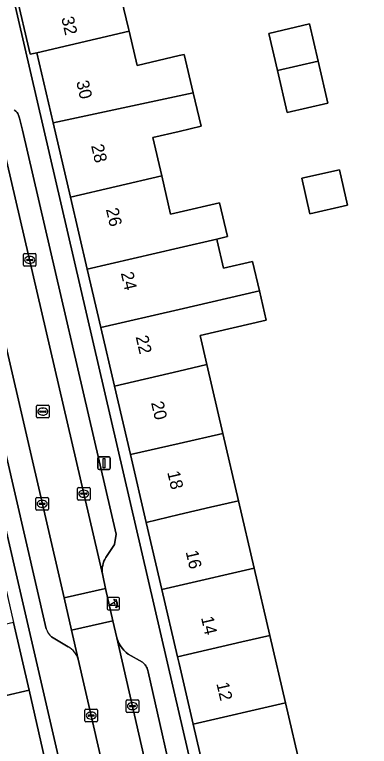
# Model space of a CAD drawing. Extents: x 160856 to 161310, y 384024 to 384878.
# Drawn here: x 160986.9 to 161015.1, y 384760.4 to 384818.7 of the extents above; entities that cross this region are included whole.
import ezdxf

# ---------------------------------------------------------------- set-up
doc = ezdxf.new("R2010")
doc.units = 0
for name, color, linetype in [('IMGEO_Erf', 7, 'Continuous'), ('IMGEO_Kolk', 7, 'Continuous'), ('IMGEO_Lichtmast', 7, 'Continuous'), ('IMGEO_Pand', 7, 'Continuous'), ('IMGEO_Pand_nummerreeks', 7, 'Continuous'), ('IMGEO_Parkeervlak_open', 7, 'Continuous'), ('IMGEO_Poller', 7, 'Continuous'), ('IMGEO_Rijbaan_lokaal_open', 7, 'Continuous'), ('IMGEO_Rioolput', 7, 'Continuous'), ('IMGEO_Voetpad_open', 7, 'Continuous')]:
    doc.layers.add(name, color=color, linetype=linetype)

msp = doc.modelspace()

# ---------------------------------------------------------------- linework, layer by layer
at = {"layer": 'IMGEO_Erf'}
for points in [[(160983.732, 384833.149), (161000, 384763.026), (161003.022, 384750), (161006.532, 384735.055), (161007.387, 384735.256), (161006.112, 384740.734), (161004.865, 384746.094), (161003.956, 384750), (161003.617, 384751.456), (161002.37, 384756.816), (161001.122, 384762.177), (161000, 384766.997), (160999.874, 384767.539), (160998.626, 384772.9), (160997.384, 384778.235), (160996.122, 384783.661), (160994.856, 384789.098), (160993.774, 384793.749), (160992.689, 384798.41), (160991.353, 384804.148), (160989.977, 384810.064), (160988.679, 384815.639), (160988.146, 384815.515), (160987.005, 384820.42)], [(160995.421, 384819.909), (160995.962, 384817.57), (160996.014, 384817.345), (160996.645, 384814.632), (161000, 384815.413), (161000.403, 384815.507), (161001.117, 384812.438), (161001.735, 384809.782), (161000, 384809.378), (160997.897, 384808.889), (160998.608, 384805.836), (160999.318, 384802.784), (161000, 384802.943), (161003.205, 384803.689), (161003.83, 384801.002), (161002.99, 384800.807), (161003.024, 384800.659), (161003.53, 384798.486), (161005.842, 384799.024), (161006.385, 384796.689), (161006.931, 384794.344), (161001.66, 384793.118), (161002.198, 384790.806), (161003.474, 384785.328), (161004.722, 384779.967), (161005.971, 384774.607), (161007.219, 384769.247), (161008.467, 384763.886), (161009.716, 384758.526)]]:
    msp.add_lwpolyline(points, dxfattribs=at)
for points in [[(161008.581, 384810.872), (161007.81, 384814.211), (161007.125, 384817.178), (161010.379, 384817.93), (161011.063, 384814.968), (161011.835, 384811.624)], [(161010.387, 384802.823), (161009.745, 384805.641), (161012.741, 384806.324), (161013.383, 384803.505)], [(160980.906, 384800.6), (160979.887, 384800.364), (160980.952, 384795.728), (160981.994, 384791.21), (160983.061, 384786.576), (160984.327, 384781.065), (160985.57, 384775.673), (160986.809, 384770.279), (160988.052, 384764.888), (160989.292, 384759.493), (160990.535, 384754.101), (160991.479, 384750), (160991.775, 384748.707), (160993.018, 384743.315), (160994.258, 384737.921), (160995.527, 384732.415), (160996.604, 384732.664), (160996.597, 384732.705), (160992.6, 384750)]]:
    msp.add_lwpolyline(points, close=True, dxfattribs=at)
at = {"layer": 'IMGEO_Kolk'}
for p, q in [((160987.604, 384798.716), (160987.604, 384799.568)), ((160987.679, 384799.642), (160988.531, 384799.642)), ((160987.863, 384799.136), (160987.863, 384799.148)), ((160987.906, 384799.185), (160988.304, 384799.185)), ((160988.092, 384799.422), (160988.117, 384799.422)), ((160988.347, 384799.148), (160988.347, 384799.136)), ((160988.605, 384799.568), (160988.605, 384798.716)), ((160988.531, 384798.642), (160987.679, 384798.642)), ((160988.301, 384799.099), (160987.903, 384799.099)), ((160988.115, 384798.862), (160988.09, 384798.862)), ((160991.906, 384780.099), (160991.906, 384780.951)), ((160991.981, 384781.025), (160992.833, 384781.025)), ((160992.165, 384780.519), (160992.165, 384780.531)), ((160992.603, 384780.482), (160992.205, 384780.482)), ((160992.208, 384780.568), (160992.606, 384780.568)), ((160992.394, 384780.805), (160992.419, 384780.805)), ((160992.649, 384780.531), (160992.649, 384780.519)), ((160992.907, 384780.951), (160992.907, 384780.099)), ((160988.595, 384779.293), (160988.595, 384780.145)), ((160988.67, 384780.219), (160989.522, 384780.219)), ((160989.083, 384779.999), (160989.108, 384779.999)), ((160989.596, 384780.145), (160989.596, 384779.293)), ((160992.833, 384780.025), (160991.981, 384780.025)), ((160992.417, 384780.245), (160992.392, 384780.245)), ((160988.854, 384779.713), (160988.854, 384779.725)), ((160989.292, 384779.676), (160988.894, 384779.676)), ((160988.897, 384779.762), (160989.295, 384779.762)), ((160989.106, 384779.439), (160989.081, 384779.439)), ((160989.338, 384779.725), (160989.338, 384779.713)), ((160989.522, 384779.219), (160988.67, 384779.219)), ((160995.776, 384763.188), (160995.776, 384764.04)), ((160995.851, 384764.114), (160996.703, 384764.114)), ((160996.035, 384763.608), (160996.035, 384763.62)), ((160996.078, 384763.657), (160996.476, 384763.657)), ((160996.264, 384763.894), (160996.289, 384763.894)), ((160996.519, 384763.62), (160996.519, 384763.608)), ((160996.777, 384764.04), (160996.777, 384763.188)), ((160992.502, 384762.44), (160992.502, 384763.292)), ((160992.577, 384763.366), (160993.429, 384763.366)), ((160992.99, 384763.146), (160993.015, 384763.146)), ((160993.503, 384763.292), (160993.503, 384762.44)), ((160996.703, 384763.114), (160995.851, 384763.114)), ((160996.473, 384763.571), (160996.075, 384763.571)), ((160996.287, 384763.334), (160996.262, 384763.334)), ((160992.761, 384762.86), (160992.761, 384762.872)), ((160993.199, 384762.823), (160992.801, 384762.823)), ((160992.804, 384762.909), (160993.202, 384762.909)), ((160993.013, 384762.586), (160992.988, 384762.586)), ((160993.245, 384762.872), (160993.245, 384762.86)), ((160993.429, 384762.366), (160992.577, 384762.366))]:
    msp.add_line(p, q, dxfattribs=at)
for points in [[(160987.604, 384798.716), (160987.604, 384799.568)], [(160987.679, 384799.642), (160988.531, 384799.642)], [(160988.605, 384799.568), (160988.605, 384798.716)], [(160988.531, 384798.642), (160987.679, 384798.642)], [(160991.906, 384780.099), (160991.906, 384780.951)], [(160991.981, 384781.025), (160992.833, 384781.025)], [(160992.907, 384780.951), (160992.907, 384780.099)], [(160988.595, 384779.293), (160988.595, 384780.145)], [(160988.67, 384780.219), (160989.522, 384780.219)], [(160989.596, 384780.145), (160989.596, 384779.293)], [(160992.833, 384780.025), (160991.981, 384780.025)], [(160989.522, 384779.219), (160988.67, 384779.219)], [(160995.776, 384763.188), (160995.776, 384764.04)], [(160995.851, 384764.114), (160996.703, 384764.114)], [(160996.777, 384764.04), (160996.777, 384763.188)], [(160992.502, 384762.44), (160992.502, 384763.292)], [(160992.577, 384763.366), (160993.429, 384763.366)], [(160993.503, 384763.292), (160993.503, 384762.44)], [(160996.703, 384763.114), (160995.851, 384763.114)], [(160993.429, 384762.366), (160992.577, 384762.366)]]:
    msp.add_lwpolyline(points, dxfattribs=at)
for centre, radius, start, end in [((160987.681, 384799.566), 0.0765, 91.55205, 178.44795), ((160987.681, 384799.566), 0.0765, 91.55205, 178.44795), ((160987.903, 384799.145), 0.0403, 85.87752, 175.75265), ((160987.9, 384799.135), 0.0366, 178.93798, 274.71019), ((160988.304, 384799.142), 0.043, 264.86636, 352.45326), ((160988.308, 384799.147), 0.0386, 1.73085, 96.63898), ((160988.529, 384799.566), 0.0765, 1.55205, 88.44795), ((160988.529, 384799.566), 0.0765, 1.55205, 88.44795), ((160987.681, 384798.718), 0.0765, 181.55205, 268.44795), ((160987.681, 384798.718), 0.0765, 181.55205, 268.44795), ((160988.529, 384798.718), 0.0765, 271.55205, 358.44795), ((160988.529, 384798.718), 0.0765, 271.55205, 358.44795), ((160991.983, 384780.949), 0.0765, 91.55205, 178.44795), ((160991.983, 384780.949), 0.0765, 91.55205, 178.44795), ((160992.205, 384780.528), 0.0403, 85.87752, 175.75265), ((160992.202, 384780.518), 0.0366, 178.93798, 274.71019), ((160992.606, 384780.525), 0.043, 264.86636, 352.45326), ((160992.61, 384780.53), 0.0386, 1.73085, 96.63898), ((160992.831, 384780.949), 0.0765, 1.55205, 88.44795), ((160992.831, 384780.949), 0.0765, 1.55205, 88.44795), ((160988.672, 384780.143), 0.0765, 91.55205, 178.44795), ((160988.672, 384780.143), 0.0765, 91.55205, 178.44795), ((160989.52, 384780.143), 0.0765, 1.55205, 88.44795), ((160989.52, 384780.143), 0.0765, 1.55205, 88.44795), ((160991.983, 384780.101), 0.0765, 181.55205, 268.44795), ((160991.983, 384780.101), 0.0765, 181.55205, 268.44795), ((160992.831, 384780.101), 0.0765, 271.55205, 358.44795), ((160992.831, 384780.101), 0.0765, 271.55205, 358.44795), ((160988.894, 384779.722), 0.0403, 85.87752, 175.75265), ((160988.891, 384779.712), 0.0366, 178.93798, 274.71019), ((160989.295, 384779.719), 0.043, 264.86636, 352.45326), ((160989.299, 384779.724), 0.0386, 1.73085, 96.63898), ((160988.672, 384779.295), 0.0765, 181.55205, 268.44795), ((160988.672, 384779.295), 0.0765, 181.55205, 268.44795), ((160989.52, 384779.295), 0.0765, 271.55205, 358.44795), ((160989.52, 384779.295), 0.0765, 271.55205, 358.44795), ((160995.853, 384764.038), 0.0765, 91.55205, 178.44795), ((160995.853, 384764.038), 0.0765, 91.55205, 178.44795), ((160996.075, 384763.617), 0.0403, 85.87752, 175.75265), ((160996.072, 384763.607), 0.0366, 178.93798, 274.71019), ((160996.476, 384763.614), 0.043, 264.86636, 352.45326), ((160996.48, 384763.619), 0.0386, 1.73085, 96.63898), ((160996.701, 384764.038), 0.0765, 1.55205, 88.44795), ((160996.701, 384764.038), 0.0765, 1.55205, 88.44795), ((160992.579, 384763.29), 0.0765, 91.55205, 178.44795), ((160992.579, 384763.29), 0.0765, 91.55205, 178.44795), ((160993.427, 384763.29), 0.0765, 1.55205, 88.44795), ((160993.427, 384763.29), 0.0765, 1.55205, 88.44795), ((160995.853, 384763.19), 0.0765, 181.55205, 268.44795), ((160995.853, 384763.19), 0.0765, 181.55205, 268.44795), ((160996.701, 384763.19), 0.0765, 271.55205, 358.44795), ((160996.701, 384763.19), 0.0765, 271.55205, 358.44795), ((160992.579, 384762.442), 0.0765, 181.55205, 268.44795), ((160992.579, 384762.442), 0.0765, 181.55205, 268.44795), ((160992.801, 384762.869), 0.0403, 85.87752, 175.75265), ((160992.798, 384762.859), 0.0366, 178.93798, 274.71019), ((160993.202, 384762.866), 0.043, 264.86636, 352.45326), ((160993.206, 384762.871), 0.0386, 1.73085, 96.63898), ((160993.427, 384762.442), 0.0765, 271.55205, 358.44795), ((160993.427, 384762.442), 0.0765, 271.55205, 358.44795)]:
    msp.add_arc(centre, radius, start, end, dxfattribs=at)
for centre, major_axis, ratio, start_param, end_param in [((160988.091, 384799.142), (-0.387, 0.002), 0.722429, 4.712389, 7.853982), ((160988.116, 384799.142), (-0.39, 0.002), 0.717154, 1.570796, 4.712389), ((160992.393, 384780.525), (-0.387, 0.002), 0.722429, 4.712389, 7.853982), ((160992.418, 384780.525), (-0.39, 0.002), 0.717154, 1.570796, 4.712389), ((160989.082, 384779.719), (-0.387, 0.002), 0.722429, 4.712389, 7.853982), ((160989.107, 384779.719), (-0.39, 0.002), 0.717154, 1.570796, 4.712389), ((160996.263, 384763.614), (-0.387, 0.002), 0.722429, 4.712389, 7.853982), ((160996.288, 384763.614), (-0.39, 0.002), 0.717154, 1.570796, 4.712389), ((160992.989, 384762.866), (-0.387, 0.002), 0.722429, 4.712389, 7.853982), ((160993.014, 384762.866), (-0.39, 0.002), 0.717154, 1.570796, 4.712389)]:
    msp.add_ellipse(centre, major_axis=major_axis, ratio=ratio, start_param=start_param, end_param=end_param, dxfattribs=at)
at = {"layer": 'IMGEO_Lichtmast'}
for p, q in [((160993.625, 384783.46), (160994.415, 384783.46)), ((160994.415, 384783.46), (160993.625, 384783.46)), ((160993.525, 384782.56), (160993.525, 384783.36)), ((160993.525, 384783.36), (160993.525, 384782.56)), ((160994.515, 384783.36), (160994.515, 384782.56)), ((160994.515, 384782.56), (160994.515, 384783.36)), ((160994.415, 384782.46), (160993.625, 384782.46)), ((160993.625, 384782.46), (160994.415, 384782.46))]:
    msp.add_line(p, q, dxfattribs=at)
msp.add_lwpolyline([(160993.945, 384783.335), (160994.095, 384783.335), (160994.095, 384782.585), (160993.945, 384782.585), (160993.945, 384783.335)], dxfattribs=at)
for centre, start, end in [((160993.625, 384783.36), 90, 180), ((160993.625, 384783.36), 90, 180), ((160994.415, 384783.36), 0, 90), ((160994.415, 384783.36), 360, 90), ((160993.625, 384782.56), 180, 270), ((160993.625, 384782.56), 180, 270), ((160994.415, 384782.56), 270, 0), ((160994.415, 384782.56), 270, 0)]:
    msp.add_arc(centre, 0.1, start, end, dxfattribs=at)
at = {"layer": 'IMGEO_Pand'}
for points in [[(160995.041, 384822.287), (160987.528, 384820.542), (160987.005, 384820.42), (160988.146, 384815.515), (160988.679, 384815.639), (160996.014, 384817.345), (160995.962, 384817.57), (160995.421, 384819.909), (160997.73, 384820.446), (160997.186, 384822.785)], [(161007.81, 384814.211), (161011.063, 384814.968), (161010.379, 384817.93), (161007.125, 384817.178)], [(161001.117, 384812.438), (161000.403, 384815.507), (161000, 384815.413), (160996.645, 384814.632), (160996.014, 384817.345), (160988.679, 384815.639), (160989.977, 384810.064)], [(161011.063, 384814.968), (161007.81, 384814.211), (161008.581, 384810.872), (161011.835, 384811.624)], [(160991.353, 384804.148), (160998.608, 384805.836), (160997.897, 384808.889), (161000, 384809.378), (161001.735, 384809.782), (161001.117, 384812.438), (160989.977, 384810.064)], [(161013.383, 384803.505), (161012.741, 384806.324), (161009.745, 384805.641), (161010.387, 384802.823)], [(161003.205, 384803.689), (161000, 384802.943), (160999.318, 384802.784), (160998.608, 384805.836), (160991.353, 384804.148), (160992.689, 384798.41), (161000, 384800.111), (161002.99, 384800.807), (161003.83, 384801.002)], [(161005.842, 384799.024), (161003.53, 384798.486), (161003.024, 384800.659), (161002.99, 384800.807), (161000, 384800.111), (160992.689, 384798.41), (160993.774, 384793.749), (161000, 384795.203), (161006.385, 384796.689)], [(161002.198, 384790.806), (161001.66, 384793.118), (161006.931, 384794.344), (161006.385, 384796.689), (161000, 384795.203), (160993.774, 384793.749), (160994.856, 384789.098), (160999.964, 384790.286)], [(161002.198, 384790.806), (160999.964, 384790.286), (160994.856, 384789.098), (160996.122, 384783.661), (161000, 384784.52), (161003.474, 384785.328)], [(160997.384, 384778.235), (161000, 384778.869), (161002.486, 384779.447), (161004.722, 384779.967), (161003.474, 384785.328), (161000, 384784.52), (160996.122, 384783.661)], [(160997.384, 384778.235), (160998.626, 384772.9), (161000, 384773.219), (161005.971, 384774.607), (161004.722, 384779.967), (161002.486, 384779.447), (161000, 384778.869)], [(160999.874, 384767.539), (161004.979, 384768.726), (161007.219, 384769.247), (161005.971, 384774.607), (161000, 384773.219), (160998.626, 384772.9)], [(160986.809, 384770.279), (160981.698, 384769.103), (160979.323, 384768.556), (160980.026, 384765.502), (160980.564, 384763.163), (160982.536, 384763.617), (160988.052, 384764.888)], [(160999.874, 384767.539), (161000, 384766.997), (161001.122, 384762.177), (161008.467, 384763.886), (161007.219, 384769.247), (161004.979, 384768.726)], [(160988.052, 384764.888), (160982.536, 384763.617), (160980.564, 384763.163), (160981.145, 384760.639), (160981.22, 384760.312), (160981.805, 384757.77), (160984.179, 384758.316), (160989.292, 384759.493)], [(161009.716, 384758.526), (161008.467, 384763.886), (161001.122, 384762.177), (161002.37, 384756.816), (161007.474, 384758.004)]]:
    msp.add_lwpolyline(points, close=True, dxfattribs=at)
at = {"layer": 'IMGEO_Parkeervlak_open'}
for points in [[(160984.845, 384813.002), (160993.911, 384774.013), (160993.891, 384774.123), (160993.873, 384774.295), (160993.87, 384774.469), (160993.883, 384774.642), (160993.911, 384774.813), (160993.954, 384774.981), (160994.012, 384775.145), (160994.085, 384775.302), (160994.171, 384775.453), (160994.839, 384776.493), (160994.993, 384777.295), (160987.532, 384809.474), (160987.286, 384810.417), (160987.273, 384810.498), (160987.252, 384810.577), (160987.225, 384810.654), (160987.191, 384810.728), (160987.15, 384810.799), (160987.103, 384810.866), (160987.051, 384810.928), (160986.993, 384810.986), (160986.93, 384811.038), (160986.863, 384811.084)], [(160991.973, 384767.357), (160991.44, 384769.657), (160990.844, 384772.229), (160981.582, 384812.198)], [(160980.441, 384808.622), (160989.414, 384769.78)], [(160989.842, 384769.128), (160991.168, 384768.332)], [(161000, 384755.405), (160997.52, 384766.342), (160997.502, 384766.442), (160997.476, 384766.539), (160997.441, 384766.634), (160997.397, 384766.725), (160997.346, 384766.812), (160997.286, 384766.894), (160997.22, 384766.971), (160997.148, 384767.041), (160997.071, 384767.103), (160995.942, 384767.758), (160995.774, 384767.896), (160995.607, 384768.058), (160995.456, 384768.234), (160995.321, 384768.423), (160995.203, 384768.624), (160995.104, 384768.834), (160995.024, 384769.052), (160999.392, 384750)]]:
    msp.add_lwpolyline(points, dxfattribs=at)
for centre, radius, start, end in [((160990.845, 384770.253), 1.507, 198.29046, 228.27467), ((160990.333, 384766.823), 1.725, 18.04262, 61.04633)]:
    msp.add_arc(centre, radius, start, end, dxfattribs=at)
at = {"layer": 'IMGEO_Poller'}
for p, q in [((160994.265, 384772.175), (160994.265, 384771.368)), ((160994.265, 384772.175), (160994.265, 384771.368)), ((160995.167, 384772.27), (160994.359, 384772.27)), ((160995.167, 384772.27), (160994.359, 384772.27)), ((160995.261, 384771.368), (160995.261, 384772.175)), ((160995.261, 384771.368), (160995.261, 384772.175)), ((160994.359, 384771.273), (160995.167, 384771.273)), ((160994.359, 384771.273), (160995.167, 384771.273))]:
    msp.add_line(p, q, dxfattribs=at)
for points in [[(160994.9, 384771.626), (160994.387, 384771.626), (160994.817, 384771.901)], [(160994.944, 384771.999), (160994.932, 384771.926), (160994.807, 384772.131)], [(160994.807, 384772.131), (160995.038, 384772.065), (160994.967, 384772.033)], [(160994.96, 384771.454), (160995.026, 384771.685), (160995.056, 384771.617)], [(160995.092, 384771.59), (160995.164, 384771.579), (160994.96, 384771.454)]]:
    msp.add_lwpolyline(points, dxfattribs=at)
for centre, radius, start, end in [((160994.359, 384772.175), 0.0946, 90, 180), ((160994.359, 384772.175), 0.0946, 90, 180), ((160994.572, 384771.676), 0.332, 351.32473, 42.4854), ((160994.586, 384771.686), 0.476, 351.75274, 41.16905), ((160994.586, 384771.686), 0.516, 349.35686, 42.29123), ((160995.167, 384772.175), 0.0946, 0, 90), ((160995.167, 384772.175), 0.0946, 0, 90), ((160994.359, 384771.368), 0.0946, 180, 270), ((160994.359, 384771.368), 0.0946, 180, 270), ((160995.167, 384771.368), 0.0946, 270, 0), ((160995.167, 384771.368), 0.0946, 270, 0)]:
    msp.add_arc(centre, radius, start, end, dxfattribs=at)
at = {"layer": 'IMGEO_Rijbaan_lokaal_open'}
for points in [[(160994.14, 384772.992), (160993.911, 384774.013), (160984.845, 384813.002), (160984.802, 384813.187), (160981.505, 384812.531), (160981.582, 384812.198), (160990.844, 384772.229)], [(160994.14, 384772.992), (160990.844, 384772.229), (160991.44, 384769.657), (160994.718, 384770.416)], [(161001.801, 384724.723), (161005.05, 384725.472), (161004.207, 384729.126), (161003.189, 384733.536), (161000, 384747.359), (160999.889, 384747.841), (160999.392, 384750), (160995.024, 384769.052), (160994.718, 384770.416), (160991.44, 384769.657), (160991.973, 384767.357), (160994.782, 384755.119), (160995.965, 384750), (161000, 384732.552), (161001.366, 384726.644), (161001.43, 384726.368)]]:
    msp.add_lwpolyline(points, close=True, dxfattribs=at)
at = {"layer": 'IMGEO_Rioolput'}
for p, q in [((160988.645, 384786.638), (160988.645, 384787.49)), ((160988.72, 384787.564), (160989.572, 384787.564)), ((160989.646, 384787.49), (160989.646, 384786.638)), ((160988.904, 384787.058), (160988.904, 384787.07)), ((160989.342, 384787.021), (160988.944, 384787.021)), ((160988.947, 384787.107), (160989.345, 384787.107)), ((160989.133, 384787.344), (160989.158, 384787.344)), ((160989.388, 384787.07), (160989.388, 384787.058)), ((160989.572, 384786.564), (160988.72, 384786.564)), ((160989.156, 384786.784), (160989.131, 384786.784))]:
    msp.add_line(p, q, dxfattribs=at)
for points in [[(160988.645, 384786.638), (160988.645, 384787.49)], [(160988.72, 384787.564), (160989.572, 384787.564)], [(160989.646, 384787.49), (160989.646, 384786.638)], [(160989.572, 384786.564), (160988.72, 384786.564)]]:
    msp.add_lwpolyline(points, dxfattribs=at)
for centre, radius, start, end in [((160988.722, 384787.488), 0.0765, 91.55205, 178.44795), ((160988.722, 384787.488), 0.0765, 91.55205, 178.44795), ((160989.57, 384787.488), 0.0765, 1.55205, 88.44795), ((160989.57, 384787.488), 0.0765, 1.55205, 88.44795), ((160988.944, 384787.067), 0.0403, 85.87752, 175.75265), ((160988.941, 384787.057), 0.0366, 178.93798, 274.71019), ((160989.345, 384787.064), 0.043, 264.86636, 352.45326), ((160989.349, 384787.069), 0.0386, 1.73085, 96.63898), ((160988.722, 384786.64), 0.0765, 181.55205, 268.44795), ((160988.722, 384786.64), 0.0765, 181.55205, 268.44795), ((160989.57, 384786.64), 0.0765, 271.55205, 358.44795), ((160989.57, 384786.64), 0.0765, 271.55205, 358.44795)]:
    msp.add_arc(centre, radius, start, end, dxfattribs=at)
for centre, major_axis, ratio, start_param, end_param in [((160989.132, 384787.064), (-0.387, 0.002), 0.722429, 4.712389, 7.853982), ((160989.157, 384787.064), (-0.39, 0.002), 0.717154, 1.570796, 4.712389)]:
    msp.add_ellipse(centre, major_axis=major_axis, ratio=ratio, start_param=start_param, end_param=end_param, dxfattribs=at)
at = {"layer": 'IMGEO_Voetpad_open'}
for points in [[(160975.504, 384842.631), (160975.364, 384843.569), (160974.84, 384846.396), (160973.754, 384851.919), (160973.549, 384852.917), (160970.553, 384852.358), (160975.639, 384823.391), (160980.654, 384801.69), (160980.906, 384800.6), (160992.6, 384750), (160996.597, 384732.705), (160996.604, 384732.664), (160996.834, 384731.34), (160997.799, 384725.788), (160998.487, 384714.721), (161001.824, 384714.974)], [(161007.901, 384720.147), (161011.597, 384725.51), (161017.413, 384721.551), (161018.857, 384720.62), (161018.41, 384728.624), (161018.411, 384729.745), (161007.902, 384729.22), (161006.851, 384733.695), (161006.532, 384735.055), (161003.022, 384750), (161000, 384763.026), (160983.732, 384833.149)], [(160986.863, 384811.084), (160986.93, 384811.038), (160986.993, 384810.986), (160987.051, 384810.928), (160987.103, 384810.866), (160987.15, 384810.799), (160987.191, 384810.728), (160987.225, 384810.654), (160987.252, 384810.577), (160987.273, 384810.498), (160987.286, 384810.417), (160987.532, 384809.474), (160994.993, 384777.295), (160994.839, 384776.493), (160994.171, 384775.453), (160994.085, 384775.302), (160994.012, 384775.145), (160993.954, 384774.981), (160993.911, 384774.813), (160993.883, 384774.642), (160993.87, 384774.469), (160993.873, 384774.295), (160993.891, 384774.123), (160993.911, 384774.013), (160994.14, 384772.992), (160994.718, 384770.416), (160995.024, 384769.052), (160995.104, 384768.834), (160995.203, 384768.624), (160995.321, 384768.423), (160995.456, 384768.234), (160995.607, 384768.058), (160995.774, 384767.896), (160995.942, 384767.758), (160997.071, 384767.103), (160997.148, 384767.041), (160997.22, 384766.971), (160997.286, 384766.894), (160997.346, 384766.812), (160997.397, 384766.725), (160997.441, 384766.634), (160997.476, 384766.539), (160997.502, 384766.442), (160997.52, 384766.342), (161000, 384755.405)], [(160989.414, 384769.78), (160980.441, 384808.622)], [(160991.168, 384768.332), (160989.842, 384769.128)], [(160994.782, 384755.119), (160991.973, 384767.357)]]:
    msp.add_lwpolyline(points, dxfattribs=at)
for centre, radius, start, end in [((160990.845, 384770.253), 1.507, 198.29046, 228.27467), ((160990.333, 384766.823), 1.725, 18.04262, 61.04633)]:
    msp.add_arc(centre, radius, start, end, dxfattribs=at)

# ---------------------------------------------------------------- texts
at = {"layer": 'IMGEO_Pand_nummerreeks'}
for s, rotation, p in [('32', 283.12625, (160990.61, 384818.406)), ('30', 283.12428, (160991.796, 384813.322)), ('28', 283.12428, (160992.98, 384808.245)), ('26', 283.12625, (160994.163, 384803.17)), ('24', 283.12625, (160995.347, 384798.092)), ('22', 283.12428, (160996.529, 384793.017)), ('20', 283.10141, (160997.752, 384787.772)), ('18', 283.10331, (160999.041, 384782.233)), ('16', 283.11124, (161000.507, 384775.904)), ('14', 283.11124, (161001.729, 384770.656)), ('12', 283.11124, (161002.951, 384765.411))]:
    msp.add_text(s, height=1, rotation=rotation, dxfattribs=at).set_placement(p)

doc.saveas('drawing.dxf')
